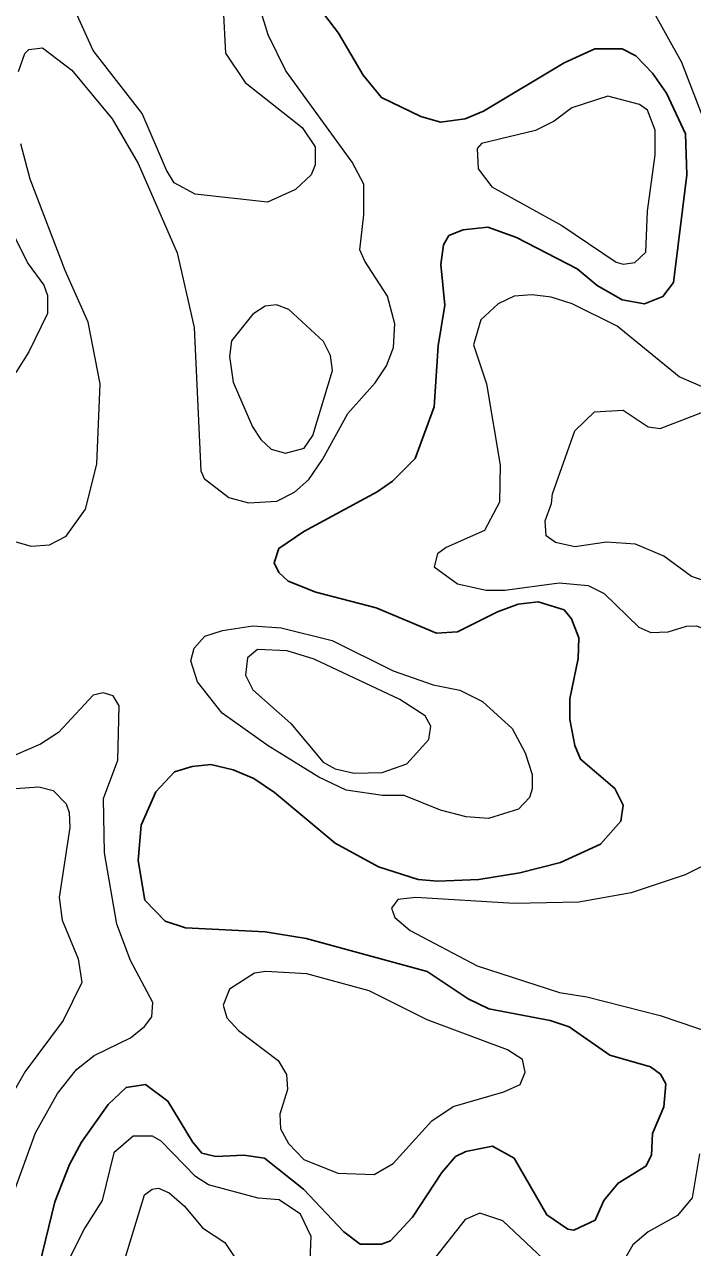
# Model space of a CAD drawing. Extents: x 673.6 to 698.9, y 7012 to 7040.1.
# Drawn here: x 676.673 to 677.485, y 7034.12 to 7035.607 of the extents above; entities that cross this region are included whole.
import ezdxf

# ---------------------------------------------------------------- set-up
doc = ezdxf.new("R2010")
doc.units = 0
doc.header["$LTSCALE"] = 0.032
doc.layers.add('1', color=7, linetype='Continuous', lineweight=25)
doc.layers.add('2', color=7, linetype='Continuous', lineweight=13)

msp = doc.modelspace()

# ---------------------------------------------------------------- linework, layer by layer
at = {"layer": '1'}
for points in [[(677.1549, 7035.4954), (677.1069, 7035.5186), (677.0845, 7035.5457), (677.0545, 7035.5967), (676.9929, 7035.6777)], [(677.1446, 7034.1569), (677.1802, 7034.2114), (677.197, 7034.2306), (677.2096, 7034.2369), (677.242, 7034.2432), (677.2683, 7034.2286), (677.3079, 7034.1598), (677.3333, 7034.1424), (677.3407, 7034.1414), (677.3669, 7034.1534), (677.3772, 7034.1775), (677.3945, 7034.1985), (677.4283, 7034.2189), (677.4352, 7034.2326), (677.4366, 7034.2589), (677.4504, 7034.2912), (677.4528, 7034.3193), (677.4463, 7034.3308), (677.4341, 7034.3399), (677.3847, 7034.3542), (677.3352, 7034.3884), (677.3118, 7034.3961), (677.2375, 7034.4104), (677.2121, 7034.4225), (677.1626, 7034.4557), (677.0155, 7034.4957), (676.9653, 7034.5039), (676.8685, 7034.5087), (676.8439, 7034.5169), (676.8193, 7034.5424), (676.811, 7034.5907), (676.8147, 7034.6337), (676.8326, 7034.6741), (676.8554, 7034.6987), (676.8768, 7034.705), (676.8996, 7034.7074), (676.9264, 7034.7008), (676.9516, 7034.6905), (676.9769, 7034.6734), (677.0506, 7034.6116), (677.1034, 7034.583), (677.1516, 7034.5678), (677.1749, 7034.5654), (677.2251, 7034.5678), (677.2752, 7034.5758), (677.3245, 7034.5881), (677.373, 7034.6106), (677.398, 7034.6385), (677.4008, 7034.6578), (677.3905, 7034.6783), (677.3487, 7034.7138), (677.342, 7034.7305), (677.3361, 7034.7621), (677.3361, 7034.7872), (677.3459, 7034.8365), (677.3467, 7034.8615), (677.3379, 7034.8847), (677.3289, 7034.8953), (677.2975, 7034.9054), (677.2732, 7034.9023), (677.2481, 7034.8932), (677.1992, 7034.8687), (677.1739, 7034.8671), (677.1006, 7034.898), (677.0272, 7034.9168), (676.9934, 7034.9303), (676.9822, 7034.9407), (676.9763, 7034.9525), (676.9821, 7034.9701), (677.0126, 7034.9909), (677.1017, 7035.0388), (677.1202, 7035.0521), (677.148, 7035.0793), (677.1709, 7035.1423), (677.1759, 7035.2166), (677.184, 7035.2659), (677.1792, 7035.3152), (677.1825, 7035.3394), (677.1889, 7035.3505), (677.2062, 7035.3577), (677.2363, 7035.3607), (677.2712, 7035.3484), (677.3448, 7035.31), (677.3693, 7035.2899), (677.3996, 7035.2724), (677.4265, 7035.2675), (677.4491, 7035.2766), (677.4618, 7035.2934), (677.4782, 7035.4245), (677.4766, 7035.4742), (677.4534, 7035.5239), (677.4363, 7035.5481), (677.4161, 7035.5692), (677.3997, 7035.5777), (677.3664, 7035.5777)], [(677.3664, 7035.5777), (677.3291, 7035.5607), (677.231, 7035.5018), (677.2085, 7035.4926), (677.1788, 7035.4883), (677.1549, 7035.4954)], [(676.6911, 7034.099), (676.7099, 7034.1756), (676.7276, 7034.221), (676.7422, 7034.2482), (676.7744, 7034.2942), (676.7963, 7034.3148), (676.8201, 7034.3184), (676.8472, 7034.2979), (676.8773, 7034.2485), (676.8886, 7034.235), (676.9056, 7034.231), (676.9396, 7034.2325), (676.9647, 7034.2286), (677.012, 7034.1909)], [(677.012, 7034.1909), (677.061, 7034.1394), (677.081, 7034.1241), (677.1068, 7034.1241), (677.1177, 7034.1282), (677.1446, 7034.1569)]]:
    msp.add_lwpolyline(points, dxfattribs=at)
at = {"layer": '2'}
for points in [[(677.0854, 7035.3757), (677.0853, 7035.4131), (677.0712, 7035.44), (676.9906, 7035.5508), (676.9691, 7035.5946), (676.9589, 7035.6274), (676.9461, 7035.7094), (676.9475, 7035.7717), (676.9523, 7035.7927), (676.9508, 7035.8387), (676.9464, 7035.8548), (676.8806, 7035.9614), (676.8652, 7036.0021), (676.8603, 7036.0512), (676.905, 7036.2232), (676.935, 7036.3124), (676.9722, 7036.3866), (676.9962, 7036.4215), (677.0266, 7036.4754), (677.082, 7036.5483), (677.1101, 7036.5968), (677.1246, 7036.6308), (677.1725, 7036.6813), (677.2484, 7036.7475)], [(676.9146, 7035.6265), (676.9172, 7035.5722), (676.941, 7035.5366), (677.0103, 7035.4818), (677.0262, 7035.4585), (677.0263, 7035.4365), (677.0214, 7035.4243), (677.0022, 7035.4064), (676.9684, 7035.3912), (676.8804, 7035.401), (676.8549, 7035.4148), (676.8455, 7035.4299), (676.8159, 7035.4988), (676.7563, 7035.5756), (676.7352, 7035.6224)], [(677.4339, 7035.6292), (677.4716, 7035.5613), (677.4987, 7035.491)], [(676.6656, 7035.5502), (676.6734, 7035.5721), (676.6782, 7035.5769), (676.6949, 7035.5789), (676.7302, 7035.5517), (676.7795, 7035.4926), (676.811, 7035.438), (676.8586, 7035.3296), (676.8792, 7035.2389), (676.8872, 7035.0645), (676.8915, 7035.055), (676.9214, 7035.0319), (676.9451, 7035.0256), (676.9796, 7035.0278), (677.001, 7035.0384), (677.0186, 7035.054), (677.0353, 7035.0781), (677.066, 7035.1343), (677.0992, 7035.1717), (677.1129, 7035.1922), (677.1216, 7035.2145)], [(676.6625, 7034.9782), (676.6808, 7034.973), (676.7034, 7034.9744), (676.7236, 7034.9851), (676.747, 7035.0177), (676.7607, 7035.0725), (676.7649, 7035.1701), (676.7502, 7035.2454), (676.7221, 7035.3081), (676.6798, 7035.4192), (676.6682, 7035.462)], [(677.1216, 7035.2145), (677.1233, 7035.2434), (677.1142, 7035.277), (677.0865, 7035.3194), (677.0806, 7035.3332), (677.0854, 7035.3757)], [(676.66, 7035.3506), (676.6772, 7035.3162), (676.6965, 7035.2904), (676.7008, 7035.2775), (676.7008, 7035.256), (676.6783, 7035.209), (676.6623, 7035.184)], [(677.4958, 7035.167), (677.469, 7035.179), (677.3935, 7035.2404), (677.3386, 7035.2674), (677.3132, 7035.2755), (677.29, 7035.2787), (677.2684, 7035.277), (677.2486, 7035.2675), (677.2278, 7035.2481), (677.2186, 7035.2179), (677.2346, 7035.1701), (677.2514, 7035.0715), (677.2505, 7035.0264), (677.2321, 7034.9918), (677.1855, 7034.9711), (677.1751, 7034.9636), (677.171, 7034.9478), (677.1992, 7034.9271), (677.2343, 7034.9196), (677.2568, 7034.9194), (677.323, 7034.9285), (677.3583, 7034.9252), (677.3776, 7034.9154), (677.4196, 7034.8744), (677.4343, 7034.8678), (677.4556, 7034.8686), (677.4779, 7034.8758)], [(677.5059, 7034.9286), (677.484, 7034.936), (677.45, 7034.9608), (677.4158, 7034.9753), (677.3805, 7034.9779), (677.3418, 7034.9722), (677.3186, 7034.9772), (677.307, 7034.9854), (677.3058, 7035.0038), (677.3137, 7035.0248), (677.3147, 7035.0367), (677.3419, 7035.1132), (677.3658, 7035.1363), (677.4006, 7035.1381), (677.4312, 7035.118), (677.4458, 7035.116), (677.5059, 7035.1389)], [(677.4779, 7034.8758), (677.4897, 7034.8759), (677.5237, 7034.8638), (677.5487, 7034.8613), (677.5913, 7034.8979), (677.6118, 7034.9115)], [(676.6582, 7034.1824), (676.6862, 7034.2596), (676.7128, 7034.3076), (676.736, 7034.3366), (676.7574, 7034.3537), (676.8017, 7034.3752), (676.8187, 7034.3889), (676.8278, 7034.4007), (676.829, 7034.4179), (676.8016, 7034.4691), (676.7853, 7034.5134), (676.77, 7034.5999), (676.7689, 7034.6659), (676.7863, 7034.7128), (676.7879, 7034.7789), (676.7807, 7034.7908), (676.7686, 7034.7945), (676.7565, 7034.7919), (676.714, 7034.7462), (676.6921, 7034.732), (676.6473, 7034.7127)], [(676.6621, 7034.6781), (676.6901, 7034.6803), (676.7076, 7034.6759), (676.7234, 7034.6596), (676.7271, 7034.6492), (676.7279, 7034.6308), (676.7149, 7034.5456), (676.7185, 7034.5182), (676.7379, 7034.4713), (676.7427, 7034.4422), (676.7199, 7034.3963), (676.6736, 7034.3341), (676.6388, 7034.2737)], [(677.5054, 7034.5878), (677.476, 7034.5732), (677.4106, 7034.5513), (677.3468, 7034.5399), (677.2682, 7034.5383), (677.1488, 7034.5456), (677.1268, 7034.5431), (677.1192, 7034.5327), (677.123, 7034.5213), (677.1419, 7034.5055), (677.2232, 7034.4628), (677.3235, 7034.4302), (677.3566, 7034.4248), (677.4458, 7034.4022), (677.5341, 7034.3722)], [(677.0198, 7034.0946), (677.0213, 7034.1336), (677.0084, 7034.1607), (676.9823, 7034.1782), (676.9569, 7034.18), (676.8966, 7034.1962), (676.8806, 7034.2065), (676.8392, 7034.2494), (676.8285, 7034.2556), (676.8051, 7034.2554), (676.7816, 7034.2351), (676.7673, 7034.1772), (676.7462, 7034.1442), (676.7231, 7034.0984)], [(677.4934, 7034.234), (677.4848, 7034.1807), (677.467, 7034.1589), (677.4313, 7034.1392), (677.4126, 7034.1232), (677.4044, 7034.1094)], [(676.7855, 7034.0753), (676.8188, 7034.1843), (676.8281, 7034.191), (676.8357, 7034.1921), (676.8488, 7034.1865), (676.8675, 7034.1704), (676.8894, 7034.1442), (676.9164, 7034.1263), (676.9326, 7034.1019)], [(677.3315, 7034.0799), (677.2545, 7034.1524), (677.2266, 7034.1617), (677.2085, 7034.1541), (677.1408, 7034.0684)]]:
    msp.add_lwpolyline(points, dxfattribs=at)
for points in [[(677.4305, 7035.3803), (677.4397, 7035.4487), (677.4398, 7035.4789), (677.4304, 7035.5029), (677.4208, 7035.5098), (677.3821, 7035.5201), (677.3382, 7035.506), (677.3168, 7035.4897), (677.2942, 7035.4785), (677.2285, 7035.4626), (677.2234, 7035.4563), (677.2244, 7035.4318), (677.2409, 7035.41), (677.3261, 7035.3628), (677.3922, 7035.3184), (677.4007, 7035.3158), (677.4148, 7035.3179), (677.4282, 7035.3303)], [(677.0449, 7035.2047), (677.0362, 7035.2217), (676.9942, 7035.2607), (676.9793, 7035.2663), (676.9654, 7035.2648), (676.9506, 7035.255), (676.9245, 7035.2225), (676.922, 7035.2037), (676.9264, 7035.1723), (676.9499, 7035.1181), (676.96, 7035.1026), (676.9728, 7035.091), (676.99, 7035.086), (677.013, 7035.0922), (677.0234, 7035.1074), (677.0475, 7035.1863)], [(677.1788, 7034.6518), (677.1344, 7034.6697), (677.1081, 7034.6698), (677.0639, 7034.6764), (677.0309, 7034.6921), (676.969, 7034.7303), (676.913, 7034.7699), (676.8833, 7034.8078), (676.8752, 7034.8333), (676.8792, 7034.8489), (676.8922, 7034.8633), (676.9136, 7034.8704), (676.9504, 7034.8759), (676.9849, 7034.8735), (677.047, 7034.8582), (677.1212, 7034.8215), (677.1696, 7034.8044), (677.2021, 7034.7978), (677.2298, 7034.7841), (677.2658, 7034.7514), (677.2817, 7034.7218), (677.2902, 7034.6951), (677.2901, 7034.6779), (677.2868, 7034.6675), (677.2734, 7034.6532), (677.2369, 7034.6418), (677.2099, 7034.6438)], [(677.1643, 7034.7377), (677.1667, 7034.754), (677.1602, 7034.7666), (677.1291, 7034.7863), (677.0249, 7034.8355), (676.9922, 7034.8455), (676.9562, 7034.8471), (676.9441, 7034.837), (676.9417, 7034.8162), (676.9505, 7034.7982), (676.9965, 7034.7571), (677.0358, 7034.7104), (677.0504, 7034.702), (677.0736, 7034.6969), (677.1076, 7034.6978), (677.1377, 7034.7082)], [(677.1942, 7034.2917), (677.2558, 7034.3095), (677.2754, 7034.3184), (677.2817, 7034.3333), (677.2784, 7034.3489), (677.2602, 7034.3604), (677.1624, 7034.397), (677.092, 7034.4322), (677.0161, 7034.4528), (676.9662, 7034.4559), (676.9524, 7034.4537), (676.9219, 7034.4343), (676.9146, 7034.4149), (676.9189, 7034.3994), (676.9332, 7034.384), (676.9811, 7034.3475), (676.9916, 7034.3305), (676.9925, 7034.3123), (676.9831, 7034.2822), (676.9842, 7034.2643), (676.9937, 7034.2465), (677.0125, 7034.227), (677.0539, 7034.2104), (677.0981, 7034.209), (677.1211, 7034.2222), (677.1682, 7034.2742)]]:
    msp.add_lwpolyline(points, close=True, dxfattribs=at)

doc.saveas('drawing.dxf')
